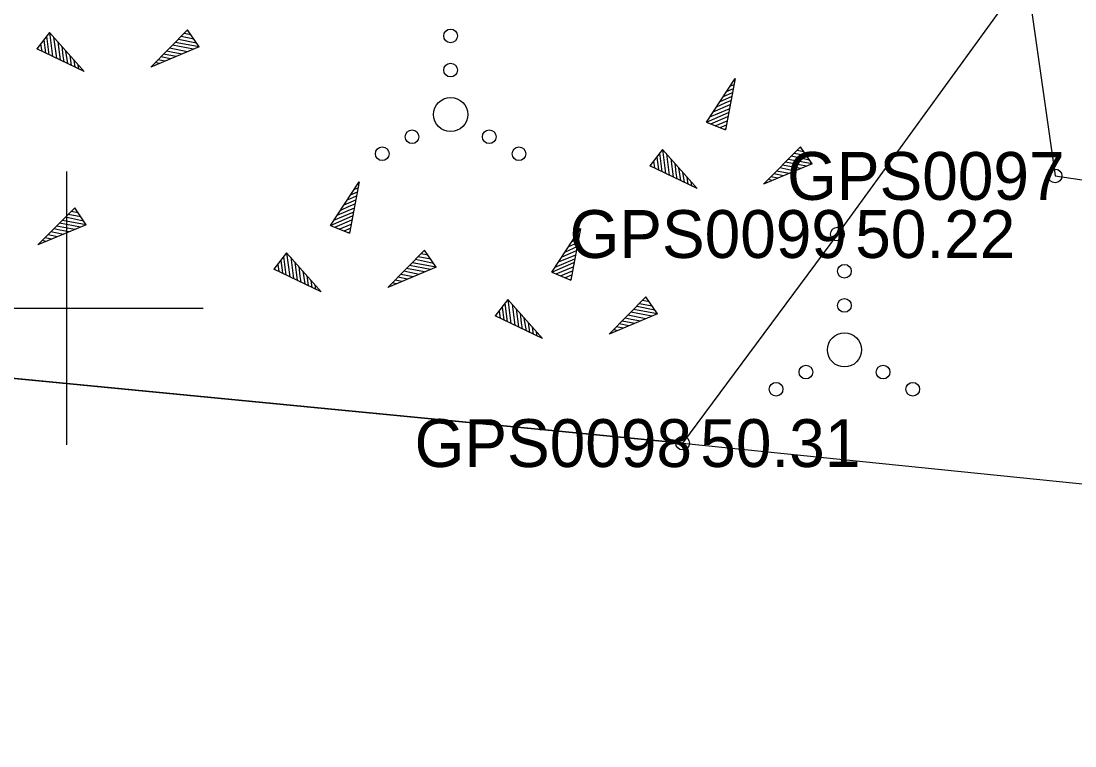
# Model space of a CAD drawing. Extents: x 551623 to 559850, y 6561220 to 6567135.
# Drawn here: x 555999.34 to 556014.76, y 6565343.59 to 6565354.2 of the extents above; entities that cross this region are included whole.
import ezdxf

# ---------------------------------------------------------------- set-up
doc = ezdxf.new("R2010")
doc.units = 0
for name, color, linetype in [('HALJASTUS', 7, 'Continuous'), ('KORGUS-EH2000', 7, 'Continuous'), ('MOOTKORG-EH2000', 7, 'Continuous'), ('MOOTMPUNKT', 7, 'Continuous'), ('MOOTNR', 7, 'Continuous'), ('MOOTPIIR', 7, 'Continuous'), ('RELJEEF', 7, 'Continuous'), ('VORK', 7, 'Continuous')]:
    doc.layers.add(name, color=color, linetype=linetype)

msp = doc.modelspace()

# ---------------------------------------------------------------- linework, layer by layer
at = {"layer": 'HALJASTUS'}
msp.add_lwpolyline([(555993.466, 6565364.067), (556009.179, 6565363.204), (556018.189, 6565362.647), (556019.213, 6565357.893), (556017.04, 6565356.065), (556013.782, 6565356.759), (556014.467, 6565351.934), (556019.265, 6565351.225), (556022.764, 6565353.488), (556026.171, 6565358.357)], dxfattribs=at)
for centre, radius in [((556005.623, 6565353.983), 0.1), ((556005.623, 6565353.483), 0.1), ((556005.623, 6565352.833), 0.25), ((556005.058, 6565352.508), 0.1), ((556006.188, 6565352.508), 0.1), ((556004.623, 6565352.258), 0.1), ((556006.623, 6565352.258), 0.1), ((556011.386, 6565350.539), 0.1), ((556011.386, 6565350.039), 0.1), ((556011.386, 6565349.389), 0.25), ((556010.821, 6565349.064), 0.1), ((556011.951, 6565349.064), 0.1), ((556010.386, 6565348.814), 0.1), ((556012.386, 6565348.814), 0.1)]:
    msp.add_circle(centre, radius, dxfattribs=at)
at = {"layer": 'KORGUS-EH2000'}
for centre in [(556014.467, 6565351.934), (556009.016, 6565348.025)]:
    msp.add_circle(centre, 0.1, dxfattribs=at)
at = {"layer": 'MOOTMPUNKT'}
for centre in [(556014.467, 6565351.934), (556011.283, 6565351.084), (556009.016, 6565348.025)]:
    msp.add_circle(centre, 0.1, dxfattribs=at)
at = {"layer": 'MOOTPIIR'}
msp.add_lwpolyline([(555839.435, 6565355.215), (555871.496, 6565354.829), (555900.084, 6565356.085), (555918.855, 6565355.549), (555942.97, 6565356.268), (555966.756, 6565353.298), (555985.371, 6565350.605), (555996.731, 6565349.216), (556009.016, 6565348.025), (556019.674, 6565346.939), (556026.62, 6565346.439), (556031.505, 6565345.235), (556038.736, 6565344.782), (556063.163, 6565343.594)], dxfattribs=at)
at = {"layer": 'RELJEEF'}
for p, q in [((555999.754, 6565354.032), (555999.569, 6565353.792)), ((555999.754, 6565354.032), (556000.259, 6565353.462)), ((555999.754, 6565354.032), (555999.799, 6565353.682)), ((555999.754, 6565354.032), (555999.754, 6565354.032)), ((556001.234, 6565353.527), (556001.774, 6565354.072)), ((556001.824, 6565353.997), (556001.724, 6565354.017)), ((556001.784, 6565354.057), (556001.764, 6565354.057)), ((556001.944, 6565353.822), (556001.774, 6565354.072)), ((555999.624, 6565353.862), (555999.639, 6565353.762)), ((555999.669, 6565353.922), (555999.694, 6565353.737)), ((555999.709, 6565353.977), (555999.744, 6565353.707)), ((555999.814, 6565353.967), (555999.854, 6565353.657)), ((555999.874, 6565353.897), (555999.909, 6565353.632)), ((556001.944, 6565353.822), (556001.594, 6565353.887)), ((556001.904, 6565353.877), (556001.639, 6565353.932)), ((556001.864, 6565353.937), (556001.679, 6565353.972)), ((556000.259, 6565353.462), (555999.569, 6565353.792)), ((555999.579, 6565353.807), (555999.584, 6565353.787)), ((555999.934, 6565353.832), (555999.949, 6565353.692)), ((555999.989, 6565353.762), (556000.019, 6565353.577)), ((556001.944, 6565353.822), (556001.234, 6565353.527)), ((556001.609, 6565353.682), (556001.424, 6565353.717)), ((556001.559, 6565353.742), (556001.469, 6565353.762)), ((556001.774, 6565353.752), (556001.509, 6565353.802)), ((556001.859, 6565353.787), (556001.554, 6565353.847)), ((556001.694, 6565353.717), (556001.559, 6565353.742)), ((556001.944, 6565353.822), (556001.944, 6565353.822)), ((555999.949, 6565353.692), (555999.964, 6565353.602)), ((556000.049, 6565353.697), (556000.069, 6565353.552)), ((556000.109, 6565353.627), (556000.124, 6565353.527)), ((556000.169, 6565353.562), (556000.179, 6565353.497)), ((556001.359, 6565353.577), (556001.299, 6565353.592)), ((556001.444, 6565353.612), (556001.339, 6565353.632)), ((556001.524, 6565353.647), (556001.384, 6565353.677)), ((556000.229, 6565353.492), (556000.234, 6565353.472)), ((556001.274, 6565353.542), (556001.259, 6565353.547)), ((556009.365, 6565352.722), (556009.785, 6565353.362)), ((556009.785, 6565353.362), (556009.645, 6565352.607)), ((556009.71, 6565353.247), (556009.77, 6565353.272)), ((556009.76, 6565353.322), (556009.78, 6565353.332)), ((556009.565, 6565353.022), (556009.735, 6565353.097)), ((556009.615, 6565353.097), (556009.745, 6565353.157)), ((556009.66, 6565353.172), (556009.76, 6565353.212)), ((556009.465, 6565352.872), (556009.715, 6565352.977)), ((556009.515, 6565352.947), (556009.64, 6565353.002)), ((556009.64, 6565353.002), (556009.725, 6565353.037)), ((556009.365, 6565352.722), (556009.69, 6565352.862)), ((556009.415, 6565352.797), (556009.7, 6565352.917)), ((556009.43, 6565352.697), (556009.68, 6565352.802)), ((556009.365, 6565352.722), (556009.645, 6565352.607)), ((556009.365, 6565352.722), (556009.365, 6565352.722)), ((556009.495, 6565352.667), (556009.67, 6565352.742)), ((556009.565, 6565352.642), (556009.66, 6565352.682)), ((556009.63, 6565352.617), (556009.645, 6565352.622)), ((556008.723, 6565352.321), (556008.538, 6565352.081)), ((556008.723, 6565352.321), (556009.228, 6565351.751)), ((556008.723, 6565352.321), (556008.768, 6565351.971)), ((556008.723, 6565352.321), (556008.723, 6565352.321)), ((556010.203, 6565351.816), (556010.743, 6565352.361)), ((556010.753, 6565352.346), (556010.733, 6565352.346)), ((556010.913, 6565352.111), (556010.743, 6565352.361)), ((556008.638, 6565352.211), (556008.663, 6565352.026)), ((556008.678, 6565352.266), (556008.713, 6565351.996)), ((556008.783, 6565352.256), (556008.823, 6565351.946)), ((556008.843, 6565352.186), (556008.878, 6565351.921)), ((556010.913, 6565352.111), (556010.563, 6565352.176)), ((556010.873, 6565352.166), (556010.608, 6565352.221)), ((556010.833, 6565352.226), (556010.648, 6565352.261)), ((556010.793, 6565352.286), (556010.693, 6565352.306)), ((556009.228, 6565351.751), (556008.538, 6565352.081)), ((556008.548, 6565352.096), (556008.553, 6565352.076)), ((556008.593, 6565352.151), (556008.608, 6565352.051)), ((556008.903, 6565352.121), (556008.918, 6565351.981)), ((556008.958, 6565352.051), (556008.988, 6565351.866)), ((556010.913, 6565352.111), (556010.203, 6565351.816)), ((556010.528, 6565352.031), (556010.438, 6565352.051)), ((556010.743, 6565352.041), (556010.478, 6565352.091)), ((556010.828, 6565352.076), (556010.523, 6565352.136)), ((556010.663, 6565352.006), (556010.528, 6565352.031)), ((556010.913, 6565352.111), (556010.913, 6565352.111)), ((556008.918, 6565351.981), (556008.933, 6565351.891)), ((556009.018, 6565351.986), (556009.038, 6565351.841)), ((556009.078, 6565351.916), (556009.093, 6565351.816)), ((556010.328, 6565351.866), (556010.268, 6565351.881)), ((556010.413, 6565351.901), (556010.308, 6565351.921)), ((556010.493, 6565351.936), (556010.353, 6565351.966)), ((556010.578, 6565351.971), (556010.393, 6565352.006)), ((556003.864, 6565351.21), (556004.284, 6565351.85)), ((556004.284, 6565351.85), (556004.144, 6565351.095)), ((556004.159, 6565351.66), (556004.259, 6565351.7)), ((556004.209, 6565351.735), (556004.269, 6565351.76)), ((556004.259, 6565351.81), (556004.279, 6565351.82)), ((556009.138, 6565351.851), (556009.148, 6565351.786)), ((556009.198, 6565351.781), (556009.203, 6565351.761)), ((556010.243, 6565351.831), (556010.228, 6565351.836)), ((556004.064, 6565351.51), (556004.234, 6565351.585)), ((556004.114, 6565351.585), (556004.244, 6565351.645)), ((555999.582, 6565350.924), (556000.122, 6565351.469)), ((556000.172, 6565351.394), (556000.072, 6565351.414)), ((556000.132, 6565351.454), (556000.112, 6565351.454)), ((556000.292, 6565351.219), (556000.122, 6565351.469)), ((556003.914, 6565351.285), (556004.199, 6565351.405)), ((556003.964, 6565351.36), (556004.214, 6565351.465)), ((556004.014, 6565351.435), (556004.139, 6565351.49)), ((556004.139, 6565351.49), (556004.224, 6565351.525)), ((556000.207, 6565351.184), (555999.902, 6565351.244)), ((556000.292, 6565351.219), (555999.942, 6565351.284)), ((556000.252, 6565351.274), (555999.987, 6565351.329)), ((556000.212, 6565351.334), (556000.027, 6565351.369)), ((556003.864, 6565351.21), (556004.189, 6565351.35)), ((556003.929, 6565351.185), (556004.179, 6565351.29)), ((556000.292, 6565351.219), (555999.582, 6565350.924)), ((555999.957, 6565351.079), (555999.772, 6565351.114)), ((555999.907, 6565351.139), (555999.817, 6565351.159)), ((556000.122, 6565351.149), (555999.857, 6565351.199)), ((556000.042, 6565351.114), (555999.907, 6565351.139)), ((556000.292, 6565351.219), (556000.292, 6565351.219)), ((556003.864, 6565351.21), (556004.144, 6565351.095)), ((556003.864, 6565351.21), (556003.864, 6565351.21)), ((556003.994, 6565351.155), (556004.169, 6565351.23)), ((556004.064, 6565351.13), (556004.159, 6565351.17)), ((556004.129, 6565351.105), (556004.144, 6565351.11)), ((556007.103, 6565350.526), (556007.523, 6565351.166)), ((556007.523, 6565351.166), (556007.383, 6565350.411)), ((556007.498, 6565351.126), (556007.518, 6565351.136)), ((555999.622, 6565350.939), (555999.607, 6565350.944)), ((555999.707, 6565350.974), (555999.647, 6565350.989)), ((555999.792, 6565351.009), (555999.687, 6565351.029)), ((555999.872, 6565351.044), (555999.732, 6565351.074)), ((556007.353, 6565350.901), (556007.483, 6565350.961)), ((556007.398, 6565350.976), (556007.498, 6565351.016)), ((556007.448, 6565351.051), (556007.508, 6565351.076)), ((556003.223, 6565350.809), (556003.038, 6565350.569)), ((556003.223, 6565350.809), (556003.728, 6565350.239)), ((556003.223, 6565350.809), (556003.268, 6565350.459)), ((556003.223, 6565350.809), (556003.223, 6565350.809)), ((556004.702, 6565350.304), (556005.242, 6565350.849)), ((556005.292, 6565350.774), (556005.192, 6565350.794)), ((556005.252, 6565350.834), (556005.232, 6565350.834)), ((556005.412, 6565350.599), (556005.242, 6565350.849)), ((556007.203, 6565350.676), (556007.453, 6565350.781)), ((556007.253, 6565350.751), (556007.378, 6565350.806)), ((556007.303, 6565350.826), (556007.473, 6565350.901)), ((556007.378, 6565350.806), (556007.463, 6565350.841)), ((556003.093, 6565350.639), (556003.108, 6565350.539)), ((556003.138, 6565350.699), (556003.163, 6565350.514)), ((556003.178, 6565350.754), (556003.213, 6565350.484)), ((556003.283, 6565350.744), (556003.323, 6565350.434)), ((556003.343, 6565350.674), (556003.378, 6565350.409)), ((556005.327, 6565350.564), (556005.022, 6565350.624)), ((556005.412, 6565350.599), (556005.062, 6565350.664)), ((556005.372, 6565350.654), (556005.107, 6565350.709)), ((556005.332, 6565350.714), (556005.147, 6565350.749)), ((556007.103, 6565350.526), (556007.428, 6565350.666)), ((556007.153, 6565350.601), (556007.438, 6565350.721)), ((556003.728, 6565350.239), (556003.038, 6565350.569)), ((556003.048, 6565350.584), (556003.053, 6565350.564)), ((556003.403, 6565350.609), (556003.418, 6565350.469)), ((556003.418, 6565350.469), (556003.433, 6565350.379)), ((556003.458, 6565350.539), (556003.488, 6565350.354)), ((556003.518, 6565350.474), (556003.538, 6565350.329)), ((556005.412, 6565350.599), (556004.702, 6565350.304)), ((556005.077, 6565350.459), (556004.892, 6565350.494)), ((556005.027, 6565350.519), (556004.937, 6565350.539)), ((556005.242, 6565350.529), (556004.977, 6565350.579)), ((556005.162, 6565350.494), (556005.027, 6565350.519)), ((556005.412, 6565350.599), (556005.412, 6565350.599)), ((556007.103, 6565350.526), (556007.383, 6565350.411)), ((556007.103, 6565350.526), (556007.103, 6565350.526)), ((556007.168, 6565350.501), (556007.418, 6565350.606)), ((556007.233, 6565350.471), (556007.408, 6565350.546)), ((556007.303, 6565350.446), (556007.398, 6565350.486)), ((556003.578, 6565350.404), (556003.593, 6565350.304)), ((556003.638, 6565350.339), (556003.648, 6565350.274)), ((556004.742, 6565350.319), (556004.727, 6565350.324)), ((556004.827, 6565350.354), (556004.767, 6565350.369)), ((556004.912, 6565350.389), (556004.807, 6565350.409)), ((556004.992, 6565350.424), (556004.852, 6565350.454)), ((556007.368, 6565350.421), (556007.383, 6565350.426)), ((556003.698, 6565350.269), (556003.703, 6565350.249)), ((556007.941, 6565349.62), (556008.481, 6565350.165)), ((556008.651, 6565349.915), (556008.481, 6565350.165)), ((556006.461, 6565350.125), (556006.276, 6565349.885)), ((556006.376, 6565350.015), (556006.401, 6565349.83)), ((556006.416, 6565350.07), (556006.451, 6565349.8)), ((556006.461, 6565350.125), (556006.966, 6565349.555)), ((556006.461, 6565350.125), (556006.506, 6565349.775)), ((556006.461, 6565350.125), (556006.461, 6565350.125)), ((556006.521, 6565350.06), (556006.561, 6565349.75)), ((556008.611, 6565349.97), (556008.346, 6565350.025)), ((556008.571, 6565350.03), (556008.386, 6565350.065)), ((556008.531, 6565350.09), (556008.431, 6565350.11)), ((556008.491, 6565350.15), (556008.471, 6565350.15)), ((556006.966, 6565349.555), (556006.276, 6565349.885)), ((556006.286, 6565349.9), (556006.291, 6565349.88)), ((556006.331, 6565349.955), (556006.346, 6565349.855)), ((556006.581, 6565349.99), (556006.616, 6565349.725)), ((556006.641, 6565349.925), (556006.656, 6565349.785)), ((556006.696, 6565349.855), (556006.726, 6565349.67)), ((556008.651, 6565349.915), (556007.941, 6565349.62)), ((556008.266, 6565349.835), (556008.176, 6565349.855)), ((556008.481, 6565349.845), (556008.216, 6565349.895)), ((556008.566, 6565349.88), (556008.261, 6565349.94)), ((556008.651, 6565349.915), (556008.301, 6565349.98)), ((556008.651, 6565349.915), (556008.651, 6565349.915)), ((556006.656, 6565349.785), (556006.671, 6565349.695)), ((556006.756, 6565349.79), (556006.776, 6565349.645)), ((556006.816, 6565349.72), (556006.831, 6565349.62)), ((556008.151, 6565349.705), (556008.046, 6565349.725)), ((556008.231, 6565349.74), (556008.091, 6565349.77)), ((556008.316, 6565349.775), (556008.131, 6565349.81)), ((556008.401, 6565349.81), (556008.266, 6565349.835)), ((556006.876, 6565349.655), (556006.886, 6565349.59)), ((556006.936, 6565349.585), (556006.941, 6565349.565)), ((556007.981, 6565349.635), (556007.966, 6565349.64)), ((556008.066, 6565349.67), (556008.006, 6565349.685))]:
    msp.add_line(p, q, dxfattribs=at)
msp.add_lwpolyline([(556009.016, 6565348.025), (555996.731, 6565349.216), (555990.772, 6565351.516), (555985.042, 6565355.994), (555986.421, 6565360.478), (555993.466, 6565364.067), (556008.789, 6565362.217), (556014.135, 6565355.019), (556011.283, 6565351.084), (556009.016, 6565348.025)], dxfattribs=at)
at = {"layer": 'VORK'}
for p, q in [((556000, 6565352), (556000, 6565348)), ((555998, 6565350), (556002, 6565350))]:
    msp.add_line(p, q, dxfattribs=at)

# ---------------------------------------------------------------- texts
at = {"layer": 'KORGUS-EH2000'}
msp.add_text(' 50.31', height=0.7, dxfattribs=at).set_placement((556009.016, 6565347.675))
at = {"layer": 'MOOTKORG-EH2000'}
for s, p in [(' 50.22', (556011.283, 6565350.734)), (' 50.31', (556009.016, 6565347.675))]:
    msp.add_text(s, height=0.7, dxfattribs=at).set_placement(p)
at = {"layer": 'MOOTNR'}
for s, p in [('GPS0097 ', (556010.547, 6565351.584)), ('GPS0099 ', (556007.363, 6565350.734)), ('GPS0098 ', (556005.096, 6565347.675))]:
    msp.add_text(s, height=0.7, dxfattribs=at).set_placement(p)

doc.saveas('drawing.dxf')
